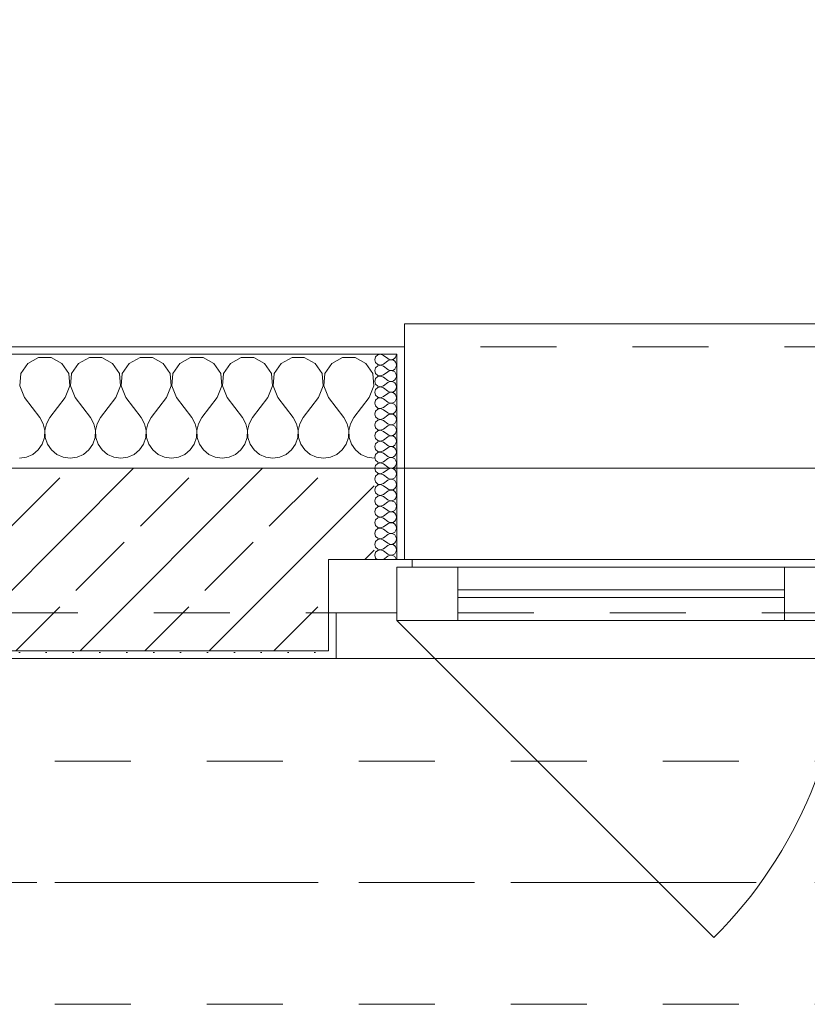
# Model space of a CAD drawing. Header units: metres. Extents: x -3.6 to 90.7, y -11.1 to 18.
# Tile 300 of 656: x 25.9 to 27, y 13 to 14.3. Entities that reach past the tile are written whole.
import ezdxf

# ---------------------------------------------------------------- set-up
doc = ezdxf.new("R2010")
doc.units = ezdxf.units.M
doc.header["$MEASUREMENT"] = 0
for name, pattern in [('Achse', [0.2, 0.1, -0.05, 0, -0.05]), ('Strichlinie doppelt', [0.546806, 0.264583, -0.105833, 0.070556, -0.105833]), ('Strichlinie eng', [0.115, 0.075, -0.04]), ('Untersicht', [0.1, 0.075, -0.025])]:
    doc.linetypes.add(name, pattern=pattern)
for name, color, linetype in [('152 - Bemaßung_ Beschriftung.Ausbau', 7, 'Continuous'), ('451 - Universal.Achsen Raster', 7, 'Continuous'), ('603 - Struktur.Bodenplatte_ Decke Roh', 7, 'Continuous'), ('604 - Struktur.Wand Aussen', 7, 'Continuous'), ('608 - Struktur.Träger', 7, 'Continuous'), ('650 - Abdeckung.Fußboden Aufbau', 7, 'Continuous'), ('Neubau_653 - Abdeckung.TB Verkofferung', 7, 'Continuous')]:
    doc.layers.add(name, color=color, linetype=linetype)
doc.styles.add('ERSTELLTER_STIL_2', font='txt')
doc.dimstyles.new('ERSTELLTER_STIL__3', dxfattribs={"dimtxt": 0.1, "dimasz": 0.0532, "dimexe": 0.18, "dimexo": 0.0625, "dimgap": 0, "dimtad": 1, "dimtih": 1, "dimtoh": 1, "dimzin": 0, "dimdsep": 46, "dimtxsty": 'ERSTELLTER_STIL_2', "dimblk": 'ARROWHEAD_2', "dimblk1": 'ARROWHEAD_2', "dimblk2": 'ARROWHEAD_2', "dimcen": 0.09, "dimse1": 1, "dimse2": 1, "dimclrd": 7, "dimclre": 7, "dimclrt": 7, "dimazin": 0, "dimtfac": 1, "dimtdec": 4, "dimtmove": 0, "dimatfit": 3, "dimfxl": 1, "dimtolj": 1, "dimtzin": 0, "dimarcsym": 0})
pattern_1 = [(0, (0, 0), (0, 0.08660254), [0, -0.05]), (0, (0.025, 0.0433), (0, 0.08660254), [0, -0.05])]
pattern_2 = [(45, (0, 0), (-0.01767767, 0.01767767), [0, -0.025])]

# ---------------------------------------------------------------- blocks, each defined once
blk = doc.blocks.new('*X21')
at = {"layer": '604 - Struktur.Wand Aussen', "color": 7, "linetype": 'Continuous', "lineweight": 5}
for p, q in [((25.9442, 13.833), (25.9352, 13.8195)), ((25.9585, 13.8407), (25.9442, 13.833)), ((25.9748, 13.8407), (25.9585, 13.8407)), ((25.9891, 13.833), (25.9748, 13.8407)), ((25.9981, 13.8195), (25.9891, 13.833)), ((26.0109, 13.833), (26.0019, 13.8195)), ((26.0252, 13.8407), (26.0109, 13.833)), ((26.0415, 13.8407), (26.0252, 13.8407)), ((26.0558, 13.833), (26.0415, 13.8407)), ((26.0648, 13.8195), (26.0558, 13.833)), ((26.0776, 13.833), (26.0686, 13.8195)), ((26.0919, 13.8407), (26.0776, 13.833)), ((26.1081, 13.8407), (26.0919, 13.8407)), ((26.1224, 13.833), (26.1081, 13.8407)), ((26.1314, 13.8195), (26.1224, 13.833)), ((26.1442, 13.833), (26.1352, 13.8195)), ((26.1585, 13.8407), (26.1442, 13.833)), ((26.1748, 13.8407), (26.1585, 13.8407)), ((26.1891, 13.833), (26.1748, 13.8407)), ((26.1981, 13.8195), (26.1891, 13.833)), ((26.2109, 13.833), (26.2019, 13.8195)), ((26.2252, 13.8407), (26.2109, 13.833)), ((26.2415, 13.8407), (26.2252, 13.8407)), ((26.2558, 13.833), (26.2415, 13.8407)), ((26.2648, 13.8195), (26.2558, 13.833)), ((26.2776, 13.833), (26.2686, 13.8195)), ((26.2919, 13.8407), (26.2776, 13.833)), ((26.3081, 13.8407), (26.2919, 13.8407)), ((26.3224, 13.833), (26.3081, 13.8407)), ((26.3314, 13.8195), (26.3224, 13.833)), ((26.3442, 13.833), (26.3352, 13.8195)), ((26.3585, 13.8407), (26.3442, 13.833)), ((26.3748, 13.8407), (26.3585, 13.8407)), ((26.3891, 13.833), (26.3748, 13.8407)), ((26.3981, 13.8195), (26.3891, 13.833)), ((25.9352, 13.8195), (25.9337, 13.8033)), ((25.9996, 13.8033), (25.9981, 13.8195)), ((26.0019, 13.8195), (26.0004, 13.8033)), ((26.0663, 13.8033), (26.0648, 13.8195)), ((26.0686, 13.8195), (26.067, 13.8033)), ((26.133, 13.8033), (26.1314, 13.8195)), ((26.1352, 13.8195), (26.1337, 13.8033)), ((26.1996, 13.8033), (26.1981, 13.8195)), ((26.2019, 13.8195), (26.2004, 13.8033)), ((26.2663, 13.8033), (26.2648, 13.8195)), ((26.2686, 13.8195), (26.267, 13.8033)), ((26.333, 13.8033), (26.3314, 13.8195)), ((26.3352, 13.8195), (26.3337, 13.8033)), ((26.3996, 13.8033), (26.3981, 13.8195)), ((25.9337, 13.8033), (25.94, 13.7883)), ((25.9933, 13.7883), (25.9996, 13.8033)), ((26.0004, 13.8033), (26.0067, 13.7883)), ((26.06, 13.7883), (26.0663, 13.8033)), ((26.067, 13.8033), (26.0733, 13.7883)), ((26.1267, 13.7883), (26.133, 13.8033)), ((26.1337, 13.8033), (26.14, 13.7883)), ((26.1933, 13.7883), (26.1996, 13.8033)), ((26.2004, 13.8033), (26.2067, 13.7883)), ((26.26, 13.7883), (26.2663, 13.8033)), ((26.267, 13.8033), (26.2733, 13.7883)), ((26.3267, 13.7883), (26.333, 13.8033)), ((26.3337, 13.8033), (26.34, 13.7883)), ((26.3933, 13.7883), (26.3996, 13.8033)), ((25.94, 13.7883), (25.96, 13.7617)), ((25.9933, 13.7883), (25.9733, 13.7617)), ((26.0067, 13.7883), (26.0267, 13.7617)), ((26.06, 13.7883), (26.04, 13.7617)), ((26.0733, 13.7883), (26.0933, 13.7617)), ((26.1267, 13.7883), (26.1067, 13.7617)), ((26.14, 13.7883), (26.16, 13.7617)), ((26.1933, 13.7883), (26.1733, 13.7617)), ((26.2067, 13.7883), (26.2267, 13.7617)), ((26.26, 13.7883), (26.24, 13.7617)), ((26.2733, 13.7883), (26.2933, 13.7617)), ((26.3267, 13.7883), (26.3067, 13.7617)), ((26.34, 13.7883), (26.36, 13.7617)), ((26.3933, 13.7883), (26.3733, 13.7617)), ((25.9645, 13.7536), (25.96, 13.7617)), ((25.9733, 13.7617), (25.9689, 13.7536)), ((26.0311, 13.7536), (26.0267, 13.7617)), ((26.04, 13.7617), (26.0355, 13.7536)), ((26.0978, 13.7536), (26.0933, 13.7617)), ((26.1067, 13.7617), (26.1022, 13.7536)), ((26.1645, 13.7536), (26.16, 13.7617)), ((26.1733, 13.7617), (26.1689, 13.7536)), ((26.2311, 13.7536), (26.2267, 13.7617)), ((26.24, 13.7617), (26.2355, 13.7536)), ((26.2978, 13.7536), (26.2933, 13.7617)), ((26.3067, 13.7617), (26.3022, 13.7536)), ((26.3645, 13.7536), (26.36, 13.7617)), ((26.3733, 13.7617), (26.3689, 13.7536)), ((25.9665, 13.7447), (25.9645, 13.7536)), ((25.9661, 13.7355), (25.9665, 13.7447)), ((25.9689, 13.7536), (25.9668, 13.7447)), ((25.9668, 13.7447), (25.9672, 13.7355)), ((26.0332, 13.7447), (26.0311, 13.7536)), ((26.0328, 13.7355), (26.0332, 13.7447)), ((26.0355, 13.7536), (26.0335, 13.7447)), ((26.0335, 13.7447), (26.0339, 13.7355)), ((26.0999, 13.7447), (26.0978, 13.7536)), ((26.0994, 13.7355), (26.0999, 13.7447)), ((26.1022, 13.7536), (26.1001, 13.7447)), ((26.1001, 13.7447), (26.1006, 13.7355)), ((26.1665, 13.7447), (26.1645, 13.7536)), ((26.1661, 13.7355), (26.1665, 13.7447)), ((26.1689, 13.7536), (26.1668, 13.7447)), ((26.1668, 13.7447), (26.1672, 13.7355)), ((26.2332, 13.7447), (26.2311, 13.7536)), ((26.2328, 13.7355), (26.2332, 13.7447)), ((26.2355, 13.7536), (26.2335, 13.7447)), ((26.2335, 13.7447), (26.2339, 13.7355)), ((26.2999, 13.7447), (26.2978, 13.7536)), ((26.2994, 13.7355), (26.2999, 13.7447)), ((26.3022, 13.7536), (26.3001, 13.7447)), ((26.3001, 13.7447), (26.3006, 13.7355)), ((26.3665, 13.7447), (26.3645, 13.7536)), ((26.3661, 13.7355), (26.3665, 13.7447)), ((26.3689, 13.7536), (26.3668, 13.7447)), ((26.3668, 13.7447), (26.3672, 13.7355)), ((25.9631, 13.7268), (25.9661, 13.7355)), ((25.9672, 13.7355), (25.9702, 13.7268)), ((26.0298, 13.7268), (26.0328, 13.7355)), ((26.0339, 13.7355), (26.0369, 13.7268)), ((26.0965, 13.7268), (26.0994, 13.7355)), ((26.1006, 13.7355), (26.1035, 13.7268)), ((26.1631, 13.7268), (26.1661, 13.7355)), ((26.1672, 13.7355), (26.1702, 13.7268)), ((26.2298, 13.7268), (26.2328, 13.7355)), ((26.2339, 13.7355), (26.2369, 13.7268)), ((26.2965, 13.7268), (26.2994, 13.7355)), ((26.3006, 13.7355), (26.3035, 13.7268)), ((26.3631, 13.7268), (26.3661, 13.7355)), ((26.3672, 13.7355), (26.3702, 13.7268)), ((25.9509, 13.7133), (25.9579, 13.7192)), ((25.9579, 13.7192), (25.9631, 13.7268)), ((25.9702, 13.7268), (25.9754, 13.7192)), ((25.9754, 13.7192), (25.9825, 13.7133)), ((26.0175, 13.7133), (26.0246, 13.7192)), ((26.0246, 13.7192), (26.0298, 13.7268)), ((26.0369, 13.7268), (26.0421, 13.7192)), ((26.0421, 13.7192), (26.0491, 13.7133)), ((26.0842, 13.7133), (26.0913, 13.7192)), ((26.0913, 13.7192), (26.0965, 13.7268)), ((26.1035, 13.7268), (26.1087, 13.7192)), ((26.1087, 13.7192), (26.1158, 13.7133)), ((26.1509, 13.7133), (26.1579, 13.7192)), ((26.1579, 13.7192), (26.1631, 13.7268)), ((26.1702, 13.7268), (26.1754, 13.7192)), ((26.1754, 13.7192), (26.1825, 13.7133)), ((26.2175, 13.7133), (26.2246, 13.7192)), ((26.2246, 13.7192), (26.2298, 13.7268)), ((26.2369, 13.7268), (26.2421, 13.7192)), ((26.2421, 13.7192), (26.2491, 13.7133)), ((26.2842, 13.7133), (26.2913, 13.7192)), ((26.2913, 13.7192), (26.2965, 13.7268)), ((26.3035, 13.7268), (26.3087, 13.7192)), ((26.3087, 13.7192), (26.3158, 13.7133)), ((26.3509, 13.7133), (26.3579, 13.7192)), ((26.3579, 13.7192), (26.3631, 13.7268)), ((26.3702, 13.7268), (26.3754, 13.7192)), ((26.3754, 13.7192), (26.3825, 13.7133)), ((25.9333, 13.7083), (25.9424, 13.7096)), ((25.9424, 13.7096), (25.9509, 13.7133)), ((25.9825, 13.7133), (25.9909, 13.7096)), ((25.9909, 13.7096), (26, 13.7083)), ((26, 13.7083), (26.0091, 13.7096)), ((26.0091, 13.7096), (26.0175, 13.7133)), ((26.0491, 13.7133), (26.0576, 13.7096)), ((26.0576, 13.7096), (26.0667, 13.7083)), ((26.0667, 13.7083), (26.0758, 13.7096)), ((26.0758, 13.7096), (26.0842, 13.7133)), ((26.1158, 13.7133), (26.1242, 13.7096)), ((26.1242, 13.7096), (26.1333, 13.7083)), ((26.1333, 13.7083), (26.1424, 13.7096)), ((26.1424, 13.7096), (26.1509, 13.7133)), ((26.1825, 13.7133), (26.1909, 13.7096)), ((26.1909, 13.7096), (26.2, 13.7083)), ((26.2, 13.7083), (26.2091, 13.7096)), ((26.2091, 13.7096), (26.2175, 13.7133)), ((26.2491, 13.7133), (26.2576, 13.7096)), ((26.2576, 13.7096), (26.2667, 13.7083)), ((26.2667, 13.7083), (26.2758, 13.7096)), ((26.2758, 13.7096), (26.2842, 13.7133)), ((26.3158, 13.7133), (26.3242, 13.7096)), ((26.3242, 13.7096), (26.3333, 13.7083)), ((26.3333, 13.7083), (26.3424, 13.7096)), ((26.3424, 13.7096), (26.3509, 13.7133)), ((26.3825, 13.7133), (26.3909, 13.7096)), ((26.3909, 13.7096), (26.4, 13.7083))]:
    blk.add_line(p, q, dxfattribs=at)
blk = doc.blocks.new('*X46')
at = {"layer": '604 - Struktur.Wand Aussen', "color": 7, "linetype": 'Continuous', "lineweight": 5}
for p, q in [((26.4085, 13.845), (26.4047, 13.8442)), ((26.4121, 13.8436), (26.4085, 13.845)), ((26.429, 13.843), (26.4293, 13.845)), ((26.4018, 13.8416), (26.4007, 13.8379)), ((26.4007, 13.8379), (26.4018, 13.8341)), ((26.4047, 13.8442), (26.4018, 13.8416)), ((26.4018, 13.8341), (26.4047, 13.8315)), ((26.4085, 13.8307), (26.4121, 13.8321)), ((26.4121, 13.8436), (26.4179, 13.8393)), ((26.4121, 13.8321), (26.4179, 13.8364)), ((26.4179, 13.8393), (26.4196, 13.8383)), ((26.4196, 13.8374), (26.4179, 13.8364)), ((26.4196, 13.8383), (26.4215, 13.8379)), ((26.4215, 13.8378), (26.4196, 13.8374)), ((26.4215, 13.8379), (26.4235, 13.838)), ((26.4235, 13.8377), (26.4215, 13.8378)), ((26.4235, 13.838), (26.4253, 13.8386)), ((26.4253, 13.8371), (26.4235, 13.8377)), ((26.4253, 13.8386), (26.427, 13.8397)), ((26.427, 13.836), (26.4253, 13.8371)), ((26.427, 13.8397), (26.4282, 13.8412)), ((26.4282, 13.8345), (26.427, 13.836)), ((26.4282, 13.8412), (26.429, 13.843)), ((26.429, 13.8327), (26.4282, 13.8345)), ((26.4293, 13.8307), (26.429, 13.8327)), ((26.4018, 13.8273), (26.4007, 13.8236)), ((26.4007, 13.8236), (26.4018, 13.8198)), ((26.4047, 13.83), (26.4018, 13.8273)), ((26.4018, 13.8198), (26.4047, 13.8172)), ((26.4047, 13.8315), (26.4085, 13.8307)), ((26.4085, 13.8307), (26.4047, 13.83)), ((26.4121, 13.8293), (26.4085, 13.8307)), ((26.4121, 13.8293), (26.4179, 13.825)), ((26.4121, 13.8179), (26.4179, 13.8221)), ((26.4179, 13.825), (26.4196, 13.824)), ((26.4196, 13.8231), (26.4179, 13.8221)), ((26.4196, 13.824), (26.4215, 13.8236)), ((26.4215, 13.8235), (26.4196, 13.8231)), ((26.4215, 13.8236), (26.4235, 13.8237)), ((26.4235, 13.8234), (26.4215, 13.8235)), ((26.4235, 13.8237), (26.4253, 13.8243)), ((26.4253, 13.8228), (26.4235, 13.8234)), ((26.4253, 13.8243), (26.427, 13.8254)), ((26.427, 13.8217), (26.4253, 13.8228)), ((26.427, 13.8254), (26.4282, 13.827)), ((26.4282, 13.8202), (26.427, 13.8217)), ((26.4282, 13.827), (26.429, 13.8288)), ((26.429, 13.8184), (26.4282, 13.8202)), ((26.429, 13.8288), (26.4293, 13.8307)), ((26.4018, 13.813), (26.4007, 13.8093)), ((26.4007, 13.8093), (26.4018, 13.8055)), ((26.4047, 13.8157), (26.4018, 13.813)), ((26.4047, 13.8172), (26.4085, 13.8165)), ((26.4085, 13.8164), (26.4047, 13.8157)), ((26.4085, 13.8165), (26.4121, 13.8179)), ((26.4121, 13.815), (26.4085, 13.8164)), ((26.4121, 13.815), (26.4179, 13.8107)), ((26.4121, 13.8036), (26.4179, 13.8079)), ((26.4179, 13.8107), (26.4196, 13.8098)), ((26.4196, 13.8088), (26.4179, 13.8079)), ((26.4196, 13.8098), (26.4215, 13.8093)), ((26.4215, 13.8093), (26.4196, 13.8088)), ((26.4215, 13.8093), (26.4235, 13.8094)), ((26.4235, 13.8092), (26.4215, 13.8093)), ((26.4235, 13.8094), (26.4253, 13.81)), ((26.4253, 13.8085), (26.4235, 13.8092)), ((26.4253, 13.81), (26.427, 13.8112)), ((26.427, 13.8074), (26.4253, 13.8085)), ((26.427, 13.8112), (26.4282, 13.8127)), ((26.4282, 13.8059), (26.427, 13.8074)), ((26.4282, 13.8127), (26.429, 13.8145)), ((26.429, 13.8041), (26.4282, 13.8059)), ((26.4293, 13.8164), (26.429, 13.8184)), ((26.429, 13.8145), (26.4293, 13.8164)), ((26.4018, 13.7988), (26.4007, 13.795)), ((26.4007, 13.795), (26.4018, 13.7912)), ((26.4018, 13.8055), (26.4047, 13.8029)), ((26.4047, 13.8014), (26.4018, 13.7988)), ((26.4047, 13.8029), (26.4085, 13.8022)), ((26.4085, 13.8021), (26.4047, 13.8014)), ((26.4085, 13.8022), (26.4121, 13.8036)), ((26.4121, 13.8007), (26.4085, 13.8021)), ((26.4121, 13.8007), (26.4179, 13.7964)), ((26.4121, 13.7893), (26.4179, 13.7936)), ((26.4179, 13.7964), (26.4196, 13.7955)), ((26.4196, 13.7945), (26.4179, 13.7936)), ((26.4196, 13.7955), (26.4215, 13.795)), ((26.4215, 13.795), (26.4196, 13.7945)), ((26.4215, 13.795), (26.4235, 13.7951)), ((26.4235, 13.7949), (26.4215, 13.795)), ((26.4235, 13.7951), (26.4253, 13.7958)), ((26.4253, 13.7942), (26.4235, 13.7949)), ((26.4253, 13.7958), (26.427, 13.7969)), ((26.427, 13.7931), (26.4253, 13.7942)), ((26.427, 13.7969), (26.4282, 13.7984)), ((26.4282, 13.7916), (26.427, 13.7931)), ((26.4282, 13.7984), (26.429, 13.8002)), ((26.4293, 13.8021), (26.429, 13.8041)), ((26.429, 13.8002), (26.4293, 13.8021)), ((26.4018, 13.7845), (26.4007, 13.7807)), ((26.4007, 13.7807), (26.4018, 13.777)), ((26.4018, 13.7912), (26.4047, 13.7886)), ((26.4047, 13.7871), (26.4018, 13.7845)), ((26.4047, 13.7886), (26.4085, 13.7879)), ((26.4085, 13.7878), (26.4047, 13.7871)), ((26.4085, 13.7879), (26.4121, 13.7893)), ((26.4121, 13.7864), (26.4085, 13.7878)), ((26.4121, 13.7864), (26.4179, 13.7821)), ((26.4179, 13.7821), (26.4196, 13.7812)), ((26.4196, 13.7802), (26.4179, 13.7793)), ((26.4196, 13.7812), (26.4215, 13.7807)), ((26.4215, 13.7807), (26.4196, 13.7802)), ((26.4215, 13.7807), (26.4235, 13.7808)), ((26.4235, 13.7806), (26.4215, 13.7807)), ((26.4235, 13.7808), (26.4253, 13.7815)), ((26.4253, 13.78), (26.4235, 13.7806)), ((26.4253, 13.7815), (26.427, 13.7826)), ((26.427, 13.7788), (26.4253, 13.78)), ((26.427, 13.7826), (26.4282, 13.7841)), ((26.429, 13.7898), (26.4282, 13.7916)), ((26.4282, 13.7841), (26.429, 13.7859)), ((26.4293, 13.7879), (26.429, 13.7898)), ((26.429, 13.7859), (26.4293, 13.7879)), ((26.4018, 13.7702), (26.4007, 13.7664)), ((26.4018, 13.777), (26.4047, 13.7743)), ((26.4047, 13.7728), (26.4018, 13.7702)), ((26.4047, 13.7743), (26.4085, 13.7736)), ((26.4085, 13.7735), (26.4047, 13.7728)), ((26.4085, 13.7736), (26.4121, 13.775)), ((26.4121, 13.7721), (26.4085, 13.7735)), ((26.4121, 13.775), (26.4179, 13.7793)), ((26.4121, 13.7721), (26.4179, 13.7679)), ((26.4179, 13.7679), (26.4196, 13.7669)), ((26.4196, 13.7669), (26.4215, 13.7665)), ((26.4235, 13.7666), (26.4253, 13.7672)), ((26.4253, 13.7672), (26.427, 13.7683)), ((26.4282, 13.7773), (26.427, 13.7788)), ((26.427, 13.7683), (26.4282, 13.7698)), ((26.429, 13.7755), (26.4282, 13.7773)), ((26.4282, 13.7698), (26.429, 13.7716)), ((26.4293, 13.7736), (26.429, 13.7755)), ((26.429, 13.7716), (26.4293, 13.7736)), ((26.4007, 13.7664), (26.4018, 13.7627)), ((26.4018, 13.7559), (26.4007, 13.7521)), ((26.4018, 13.7627), (26.4047, 13.76)), ((26.4047, 13.7585), (26.4018, 13.7559)), ((26.4047, 13.76), (26.4085, 13.7593)), ((26.4085, 13.7593), (26.4047, 13.7585)), ((26.4085, 13.7593), (26.4121, 13.7607)), ((26.4121, 13.7579), (26.4085, 13.7593)), ((26.4121, 13.7607), (26.4179, 13.765)), ((26.4121, 13.7579), (26.4179, 13.7536)), ((26.4196, 13.766), (26.4179, 13.765)), ((26.4215, 13.7664), (26.4196, 13.766)), ((26.4215, 13.7665), (26.4235, 13.7666)), ((26.4235, 13.7663), (26.4215, 13.7664)), ((26.4253, 13.7657), (26.4235, 13.7663)), ((26.427, 13.7646), (26.4253, 13.7657)), ((26.4253, 13.7529), (26.427, 13.754)), ((26.4282, 13.763), (26.427, 13.7646)), ((26.427, 13.754), (26.4282, 13.7555)), ((26.429, 13.7612), (26.4282, 13.763)), ((26.4282, 13.7555), (26.429, 13.7573)), ((26.4293, 13.7593), (26.429, 13.7612)), ((26.429, 13.7573), (26.4293, 13.7593)), ((26.4007, 13.7521), (26.4018, 13.7484)), ((26.4018, 13.7416), (26.4007, 13.7379)), ((26.4018, 13.7484), (26.4047, 13.7458)), ((26.4047, 13.7442), (26.4018, 13.7416)), ((26.4047, 13.7458), (26.4085, 13.745)), ((26.4085, 13.745), (26.4047, 13.7442)), ((26.4085, 13.745), (26.4121, 13.7464)), ((26.4121, 13.7436), (26.4085, 13.745)), ((26.4121, 13.7464), (26.4179, 13.7507)), ((26.4121, 13.7436), (26.4179, 13.7393)), ((26.4179, 13.7536), (26.4196, 13.7526)), ((26.4196, 13.7517), (26.4179, 13.7507)), ((26.4196, 13.7526), (26.4215, 13.7522)), ((26.4215, 13.7521), (26.4196, 13.7517)), ((26.4215, 13.7522), (26.4235, 13.7523)), ((26.4235, 13.752), (26.4215, 13.7521)), ((26.4235, 13.7523), (26.4253, 13.7529)), ((26.4253, 13.7514), (26.4235, 13.752)), ((26.427, 13.7503), (26.4253, 13.7514)), ((26.4282, 13.7488), (26.427, 13.7503)), ((26.427, 13.7397), (26.4282, 13.7412)), ((26.429, 13.747), (26.4282, 13.7488)), ((26.4282, 13.7412), (26.429, 13.743)), ((26.4293, 13.745), (26.429, 13.747)), ((26.429, 13.743), (26.4293, 13.745)), ((26.4007, 13.7379), (26.4018, 13.7341)), ((26.4018, 13.7341), (26.4047, 13.7315)), ((26.4047, 13.73), (26.4018, 13.7273)), ((26.4047, 13.7315), (26.4085, 13.7307)), ((26.4085, 13.7307), (26.4047, 13.73)), ((26.4085, 13.7307), (26.4121, 13.7321)), ((26.4121, 13.7293), (26.4085, 13.7307)), ((26.4121, 13.7321), (26.4179, 13.7364)), ((26.4121, 13.7293), (26.4179, 13.725)), ((26.4179, 13.7393), (26.4196, 13.7383)), ((26.4196, 13.7374), (26.4179, 13.7364)), ((26.4196, 13.7383), (26.4215, 13.7379)), ((26.4215, 13.7378), (26.4196, 13.7374)), ((26.4215, 13.7379), (26.4235, 13.738)), ((26.4235, 13.7377), (26.4215, 13.7378)), ((26.4235, 13.738), (26.4253, 13.7386)), ((26.4253, 13.7371), (26.4235, 13.7377)), ((26.4253, 13.7386), (26.427, 13.7397)), ((26.427, 13.736), (26.4253, 13.7371)), ((26.4282, 13.7345), (26.427, 13.736)), ((26.429, 13.7327), (26.4282, 13.7345)), ((26.4282, 13.727), (26.429, 13.7288)), ((26.4293, 13.7307), (26.429, 13.7327)), ((26.429, 13.7288), (26.4293, 13.7307)), ((26.4018, 13.7273), (26.4007, 13.7236)), ((26.4007, 13.7236), (26.4018, 13.7198)), ((26.4018, 13.7198), (26.4047, 13.7172)), ((26.4047, 13.7157), (26.4018, 13.713)), ((26.4047, 13.7172), (26.4085, 13.7165)), ((26.4085, 13.7164), (26.4047, 13.7157)), ((26.4085, 13.7165), (26.4121, 13.7179)), ((26.4121, 13.715), (26.4085, 13.7164)), ((26.4121, 13.7179), (26.4179, 13.7221)), ((26.4179, 13.725), (26.4196, 13.724)), ((26.4196, 13.7231), (26.4179, 13.7221)), ((26.4196, 13.724), (26.4215, 13.7236)), ((26.4215, 13.7235), (26.4196, 13.7231)), ((26.4215, 13.7236), (26.4235, 13.7237)), ((26.4235, 13.7234), (26.4215, 13.7235)), ((26.4235, 13.7237), (26.4253, 13.7243)), ((26.4253, 13.7228), (26.4235, 13.7234)), ((26.4253, 13.7243), (26.427, 13.7254)), ((26.427, 13.7217), (26.4253, 13.7228)), ((26.427, 13.7254), (26.4282, 13.727)), ((26.4282, 13.7202), (26.427, 13.7217)), ((26.429, 13.7184), (26.4282, 13.7202)), ((26.4293, 13.7164), (26.429, 13.7184)), ((26.429, 13.7145), (26.4293, 13.7164)), ((26.4018, 13.713), (26.4007, 13.7093)), ((26.4007, 13.7093), (26.4018, 13.7055)), ((26.4018, 13.7055), (26.4047, 13.7029)), ((26.4047, 13.7029), (26.4085, 13.7022)), ((26.4085, 13.7022), (26.4121, 13.7036)), ((26.4121, 13.715), (26.4179, 13.7107)), ((26.4121, 13.7036), (26.4179, 13.7079)), ((26.4179, 13.7107), (26.4196, 13.7098)), ((26.4196, 13.7088), (26.4179, 13.7079)), ((26.4196, 13.7098), (26.4215, 13.7093)), ((26.4215, 13.7093), (26.4196, 13.7088)), ((26.4215, 13.7093), (26.4235, 13.7094)), ((26.4235, 13.7092), (26.4215, 13.7093)), ((26.4235, 13.7094), (26.4253, 13.71)), ((26.4253, 13.7085), (26.4235, 13.7092)), ((26.4253, 13.71), (26.427, 13.7112)), ((26.427, 13.7074), (26.4253, 13.7085)), ((26.427, 13.7112), (26.4282, 13.7127)), ((26.4282, 13.7059), (26.427, 13.7074)), ((26.4282, 13.7127), (26.429, 13.7145)), ((26.429, 13.7041), (26.4282, 13.7059)), ((26.4293, 13.7021), (26.429, 13.7041)), ((26.4018, 13.6988), (26.4007, 13.695)), ((26.4007, 13.695), (26.4018, 13.6912)), ((26.4047, 13.7014), (26.4018, 13.6988)), ((26.4018, 13.6912), (26.4047, 13.6886)), ((26.4085, 13.7021), (26.4047, 13.7014)), ((26.4121, 13.7007), (26.4085, 13.7021)), ((26.4085, 13.6879), (26.4121, 13.6893)), ((26.4121, 13.7007), (26.4179, 13.6964)), ((26.4121, 13.6893), (26.4179, 13.6936)), ((26.4179, 13.6964), (26.4196, 13.6955)), ((26.4196, 13.6945), (26.4179, 13.6936)), ((26.4196, 13.6955), (26.4215, 13.695)), ((26.4215, 13.695), (26.4196, 13.6945)), ((26.4215, 13.695), (26.4235, 13.6951)), ((26.4235, 13.6949), (26.4215, 13.695)), ((26.4235, 13.6951), (26.4253, 13.6958)), ((26.4253, 13.6942), (26.4235, 13.6949)), ((26.4253, 13.6958), (26.427, 13.6969)), ((26.427, 13.6931), (26.4253, 13.6942)), ((26.427, 13.6969), (26.4282, 13.6984)), ((26.4282, 13.6916), (26.427, 13.6931)), ((26.4282, 13.6984), (26.429, 13.7002)), ((26.429, 13.6898), (26.4282, 13.6916)), ((26.429, 13.7002), (26.4293, 13.7021)), ((26.4293, 13.6879), (26.429, 13.6898)), ((26.4018, 13.6845), (26.4007, 13.6807)), ((26.4007, 13.6807), (26.4018, 13.677)), ((26.4047, 13.6871), (26.4018, 13.6845)), ((26.4018, 13.677), (26.4047, 13.6743)), ((26.4047, 13.6886), (26.4085, 13.6879)), ((26.4085, 13.6878), (26.4047, 13.6871)), ((26.4121, 13.6864), (26.4085, 13.6878)), ((26.4121, 13.6864), (26.4179, 13.6821)), ((26.4121, 13.675), (26.4179, 13.6793)), ((26.4179, 13.6821), (26.4196, 13.6812)), ((26.4196, 13.6802), (26.4179, 13.6793)), ((26.4196, 13.6812), (26.4215, 13.6807)), ((26.4215, 13.6807), (26.4196, 13.6802)), ((26.4215, 13.6807), (26.4235, 13.6808)), ((26.4235, 13.6806), (26.4215, 13.6807)), ((26.4235, 13.6808), (26.4253, 13.6815)), ((26.4253, 13.68), (26.4235, 13.6806)), ((26.4253, 13.6815), (26.427, 13.6826)), ((26.427, 13.6788), (26.4253, 13.68)), ((26.427, 13.6826), (26.4282, 13.6841)), ((26.4282, 13.6773), (26.427, 13.6788)), ((26.4282, 13.6841), (26.429, 13.6859)), ((26.429, 13.6755), (26.4282, 13.6773)), ((26.429, 13.6859), (26.4293, 13.6879)), ((26.4018, 13.6702), (26.4007, 13.6664)), ((26.4007, 13.6664), (26.4018, 13.6627)), ((26.4047, 13.6728), (26.4018, 13.6702)), ((26.4047, 13.6743), (26.4085, 13.6736)), ((26.4085, 13.6735), (26.4047, 13.6728)), ((26.4085, 13.6736), (26.4121, 13.675)), ((26.4121, 13.6721), (26.4085, 13.6735)), ((26.4121, 13.6721), (26.4179, 13.6679)), ((26.4121, 13.6607), (26.4179, 13.665)), ((26.4179, 13.6679), (26.4196, 13.6669)), ((26.4196, 13.666), (26.4179, 13.665)), ((26.4196, 13.6669), (26.4215, 13.6665)), ((26.4215, 13.6664), (26.4196, 13.666)), ((26.4215, 13.6665), (26.4235, 13.6666)), ((26.4235, 13.6663), (26.4215, 13.6664)), ((26.4235, 13.6666), (26.4253, 13.6672)), ((26.4253, 13.6657), (26.4235, 13.6663)), ((26.4253, 13.6672), (26.427, 13.6683)), ((26.427, 13.6646), (26.4253, 13.6657)), ((26.427, 13.6683), (26.4282, 13.6698)), ((26.4282, 13.663), (26.427, 13.6646)), ((26.4282, 13.6698), (26.429, 13.6716)), ((26.4293, 13.6736), (26.429, 13.6755)), ((26.429, 13.6716), (26.4293, 13.6736)), ((26.4018, 13.6559), (26.4007, 13.6521)), ((26.4007, 13.6521), (26.4018, 13.6484)), ((26.4018, 13.6627), (26.4047, 13.66)), ((26.4047, 13.6585), (26.4018, 13.6559)), ((26.4047, 13.66), (26.4085, 13.6593)), ((26.4085, 13.6593), (26.4047, 13.6585)), ((26.4085, 13.6593), (26.4121, 13.6607)), ((26.4121, 13.6579), (26.4085, 13.6593)), ((26.4121, 13.6579), (26.4179, 13.6536)), ((26.4121, 13.6464), (26.4179, 13.6507)), ((26.4179, 13.6536), (26.4196, 13.6526)), ((26.4196, 13.6517), (26.4179, 13.6507)), ((26.4196, 13.6526), (26.4215, 13.6522)), ((26.4215, 13.6521), (26.4196, 13.6517)), ((26.4215, 13.6522), (26.4235, 13.6523)), ((26.4235, 13.652), (26.4215, 13.6521)), ((26.4235, 13.6523), (26.4253, 13.6529)), ((26.4253, 13.6514), (26.4235, 13.652)), ((26.4253, 13.6529), (26.427, 13.654)), ((26.427, 13.6503), (26.4253, 13.6514)), ((26.427, 13.654), (26.4282, 13.6555)), ((26.429, 13.6612), (26.4282, 13.663)), ((26.4282, 13.6555), (26.429, 13.6573)), ((26.4293, 13.6593), (26.429, 13.6612)), ((26.429, 13.6573), (26.4293, 13.6593)), ((26.4018, 13.6416), (26.4007, 13.6379)), ((26.4007, 13.6379), (26.4018, 13.6341)), ((26.4018, 13.6484), (26.4047, 13.6458)), ((26.4047, 13.6442), (26.4018, 13.6416)), ((26.4047, 13.6458), (26.4085, 13.645)), ((26.4085, 13.645), (26.4047, 13.6442)), ((26.4085, 13.645), (26.4121, 13.6464)), ((26.4121, 13.6436), (26.4085, 13.645)), ((26.4121, 13.6436), (26.4179, 13.6393)), ((26.4179, 13.6393), (26.4196, 13.6383)), ((26.4196, 13.6383), (26.4215, 13.6379)), ((26.4215, 13.6378), (26.4196, 13.6374)), ((26.4215, 13.6379), (26.4235, 13.638)), ((26.4235, 13.6377), (26.4215, 13.6378)), ((26.4235, 13.638), (26.4253, 13.6386)), ((26.4253, 13.6371), (26.4235, 13.6377)), ((26.4253, 13.6386), (26.427, 13.6397)), ((26.4282, 13.6488), (26.427, 13.6503)), ((26.427, 13.6397), (26.4282, 13.6412)), ((26.429, 13.647), (26.4282, 13.6488)), ((26.4282, 13.6412), (26.429, 13.643)), ((26.4293, 13.645), (26.429, 13.647)), ((26.429, 13.643), (26.4293, 13.645)), ((26.4018, 13.6273), (26.4007, 13.6236)), ((26.4018, 13.6341), (26.4047, 13.6315)), ((26.4047, 13.63), (26.4018, 13.6273)), ((26.4047, 13.6315), (26.4085, 13.6307)), ((26.4085, 13.6307), (26.4047, 13.63)), ((26.4085, 13.6307), (26.4121, 13.6321)), ((26.4121, 13.6293), (26.4085, 13.6307)), ((26.4121, 13.6321), (26.4179, 13.6364)), ((26.4121, 13.6293), (26.4179, 13.625)), ((26.4196, 13.6374), (26.4179, 13.6364)), ((26.4179, 13.625), (26.4196, 13.624)), ((26.427, 13.636), (26.4253, 13.6371)), ((26.4253, 13.6243), (26.427, 13.6254)), ((26.4282, 13.6345), (26.427, 13.636)), ((26.427, 13.6254), (26.4282, 13.627)), ((26.429, 13.6327), (26.4282, 13.6345)), ((26.4282, 13.627), (26.429, 13.6288)), ((26.4293, 13.6307), (26.429, 13.6327)), ((26.429, 13.6288), (26.4293, 13.6307)), ((26.4007, 13.6236), (26.4018, 13.6198)), ((26.4018, 13.613), (26.4007, 13.6093)), ((26.4018, 13.6198), (26.4047, 13.6172)), ((26.4047, 13.6157), (26.4018, 13.613)), ((26.4047, 13.6172), (26.4085, 13.6165)), ((26.4085, 13.6164), (26.4047, 13.6157)), ((26.4085, 13.6165), (26.4121, 13.6179)), ((26.4121, 13.615), (26.4085, 13.6164)), ((26.4121, 13.6179), (26.4179, 13.6221)), ((26.4121, 13.615), (26.4179, 13.6107)), ((26.4196, 13.6231), (26.4179, 13.6221)), ((26.4196, 13.624), (26.4215, 13.6236)), ((26.4215, 13.6235), (26.4196, 13.6231)), ((26.4215, 13.6236), (26.4235, 13.6237)), ((26.4235, 13.6234), (26.4215, 13.6235)), ((26.4235, 13.6237), (26.4253, 13.6243)), ((26.4253, 13.6228), (26.4235, 13.6234)), ((26.427, 13.6217), (26.4253, 13.6228)), ((26.4282, 13.6202), (26.427, 13.6217)), ((26.427, 13.6112), (26.4282, 13.6127)), ((26.429, 13.6184), (26.4282, 13.6202)), ((26.4282, 13.6127), (26.429, 13.6145)), ((26.4293, 13.6164), (26.429, 13.6184)), ((26.429, 13.6145), (26.4293, 13.6164)), ((26.4007, 13.6093), (26.4018, 13.6055)), ((26.4018, 13.5988), (26.4007, 13.595)), ((26.4018, 13.6055), (26.4047, 13.6029)), ((26.4047, 13.6014), (26.4018, 13.5988)), ((26.4047, 13.6029), (26.4085, 13.6022)), ((26.4085, 13.6021), (26.4047, 13.6014)), ((26.4085, 13.6022), (26.4121, 13.6036)), ((26.4121, 13.6007), (26.4085, 13.6021)), ((26.4121, 13.6036), (26.4179, 13.6079)), ((26.4121, 13.6007), (26.4179, 13.5964)), ((26.4179, 13.6107), (26.4196, 13.6098)), ((26.4196, 13.6088), (26.4179, 13.6079)), ((26.4196, 13.6098), (26.4215, 13.6093)), ((26.4215, 13.6093), (26.4196, 13.6088)), ((26.4215, 13.6093), (26.4235, 13.6094)), ((26.4235, 13.6092), (26.4215, 13.6093)), ((26.4235, 13.6094), (26.4253, 13.61)), ((26.4253, 13.6085), (26.4235, 13.6092)), ((26.4253, 13.61), (26.427, 13.6112)), ((26.427, 13.6074), (26.4253, 13.6085)), ((26.4282, 13.6059), (26.427, 13.6074)), ((26.429, 13.6041), (26.4282, 13.6059)), ((26.4282, 13.5984), (26.429, 13.6002)), ((26.4293, 13.6021), (26.429, 13.6041)), ((26.429, 13.6002), (26.4293, 13.6021)), ((26.4007, 13.595), (26.4018, 13.5912)), ((26.4018, 13.5912), (26.4047, 13.5886)), ((26.4047, 13.5871), (26.4018, 13.5845)), ((26.4047, 13.5886), (26.4085, 13.5879)), ((26.4085, 13.5878), (26.4047, 13.5871)), ((26.4085, 13.5879), (26.4121, 13.5893)), ((26.4121, 13.5864), (26.4085, 13.5878)), ((26.4121, 13.5893), (26.4179, 13.5936)), ((26.4121, 13.5864), (26.4179, 13.5821)), ((26.4179, 13.5964), (26.4196, 13.5955)), ((26.4196, 13.5945), (26.4179, 13.5936)), ((26.4196, 13.5955), (26.4215, 13.595)), ((26.4215, 13.595), (26.4196, 13.5945)), ((26.4215, 13.595), (26.4235, 13.5951)), ((26.4235, 13.5949), (26.4215, 13.595)), ((26.4235, 13.5951), (26.4253, 13.5958)), ((26.4253, 13.5942), (26.4235, 13.5949)), ((26.4253, 13.5958), (26.427, 13.5969)), ((26.427, 13.5931), (26.4253, 13.5942)), ((26.427, 13.5969), (26.4282, 13.5984)), ((26.4282, 13.5916), (26.427, 13.5931)), ((26.429, 13.5898), (26.4282, 13.5916)), ((26.4282, 13.5841), (26.429, 13.5859)), ((26.4293, 13.5879), (26.429, 13.5898)), ((26.429, 13.5859), (26.4293, 13.5879)), ((26.4018, 13.5845), (26.4007, 13.5807)), ((26.4007, 13.5807), (26.4018, 13.577)), ((26.4018, 13.577), (26.4039, 13.575)), ((26.4121, 13.575), (26.4179, 13.5793)), ((26.4179, 13.5821), (26.4196, 13.5812)), ((26.4196, 13.5802), (26.4179, 13.5793)), ((26.4196, 13.5812), (26.4215, 13.5807)), ((26.4215, 13.5807), (26.4196, 13.5802)), ((26.4215, 13.5807), (26.4235, 13.5808)), ((26.4235, 13.5806), (26.4215, 13.5807)), ((26.4235, 13.5808), (26.4253, 13.5815)), ((26.4253, 13.58), (26.4235, 13.5806)), ((26.4253, 13.5815), (26.427, 13.5826)), ((26.427, 13.5788), (26.4253, 13.58)), ((26.427, 13.5826), (26.4282, 13.5841)), ((26.4282, 13.5773), (26.427, 13.5788)), ((26.429, 13.5755), (26.4282, 13.5773)), ((26.4291, 13.575), (26.429, 13.5755))]:
    blk.add_line(p, q, dxfattribs=at)
blk = doc.blocks.new('*D226')
at = {"layer": '152 - Bemaßung_ Beschriftung.Ausbau', "color": 7, "linetype": 'Continuous', "lineweight": 5}
for p, q in [((25.14, 14.8025), (25.14, 14.9075)), ((26.34, 14.8025), (26.34, 14.9075)), ((25.1602, 14.89), (25.1198, 14.82)), ((26.3602, 14.89), (26.3198, 14.82)), ((25.14, 14.855), (26.34, 14.855))]:
    blk.add_line(p, q, dxfattribs=at)
at = {"layer": '152 - Bemaßung_ Beschriftung.Ausbau', "color": 7, "lineweight": 5, "insert": (25.607, 14.875), "char_height": 0.1, "attachment_point": 7, "style": 'ERSTELLTER_STIL_2'}
blk.add_mtext('\\A1;{\\pql;\\fArial|b0|i0|c0|p38;1,20}', dxfattribs=at)
blk = doc.blocks.new('ARROWHEAD_2')
at = {"color": 0, "linetype": 'Continuous', "lineweight": 0}
for p, q in [((-0.378, -0.655), (0.378, 0.655)), ((0, 0), (-1, 0))]:
    blk.add_line(p, q, dxfattribs=at)
blk = doc.blocks.new('*D227')
at = {"layer": '152 - Bemaßung_ Beschriftung.Ausbau', "color": 7, "linetype": 'Continuous', "lineweight": 5}
for p, q in [((26.34, 14.8025), (26.34, 14.9075)), ((28.74, 14.8025), (28.74, 14.9075)), ((26.3602, 14.89), (26.3198, 14.82)), ((28.7602, 14.89), (28.7198, 14.82)), ((26.34, 14.855), (28.74, 14.855))]:
    blk.add_line(p, q, dxfattribs=at)
at = {"layer": '152 - Bemaßung_ Beschriftung.Ausbau', "color": 7, "lineweight": 5, "char_height": 0.1, "attachment_point": 7, "style": 'ERSTELLTER_STIL_2'}
for s, insert in [('\\A1;{\\pql;\\fArial|b0|i0|c0|p38;2,40}', (27.407, 14.875)), ('\\A1;{\\pql;\\fArial|b0|i0|c0|p38;2,01}', (27.407, 14.735))]:
    blk.add_mtext(s, dxfattribs=dict(at, insert=insert))
blk = doc.blocks.new('*D264')
at = {"layer": '152 - Bemaßung_ Beschriftung.Ausbau', "color": 7, "linetype": 'Continuous', "lineweight": 5}
for p, q in [((25.8, 15.3025), (25.8, 15.4075)), ((29.25, 15.3025), (29.25, 15.4075)), ((25.8202, 15.39), (25.7798, 15.32)), ((29.2702, 15.39), (29.2298, 15.32)), ((25.8, 15.355), (29.25, 15.355))]:
    blk.add_line(p, q, dxfattribs=at)
at = {"layer": '152 - Bemaßung_ Beschriftung.Ausbau', "color": 7, "lineweight": 5, "char_height": 0.1, "attachment_point": 7, "style": 'ERSTELLTER_STIL_2'}
for s, insert in [('\\A1;{\\pql;\\fArial|b0|i0|c0|p38;3,45}', (27.3161, 15.375)), ('\\A1;{\\pql;\\fArial|b0|i0|c0|p38;15}', (29.078, 15.375))]:
    blk.add_mtext(s, dxfattribs=dict(at, insert=insert))
blk = doc.blocks.new('*D303')
at = {"layer": '152 - Bemaßung_ Beschriftung.Ausbau', "color": 7, "linetype": 'Continuous', "lineweight": 5}
for p, q in [((25.88, 15.8025), (25.88, 15.9075)), ((29.18, 15.8025), (29.18, 15.9075)), ((25.9002, 15.89), (25.8598, 15.82)), ((29.2002, 15.89), (29.1598, 15.82)), ((25.88, 15.855), (29.18, 15.855))]:
    blk.add_line(p, q, dxfattribs=at)
at = {"layer": '152 - Bemaßung_ Beschriftung.Ausbau', "color": 7, "lineweight": 5, "insert": (27.397, 15.875), "char_height": 0.1, "attachment_point": 7, "style": 'ERSTELLTER_STIL_2'}
blk.add_mtext('\\A1;{\\pql;\\fArial|b0|i0|c0|p38;3,30}', dxfattribs=at)

msp = doc.modelspace()

# ---------------------------------------------------------------- hatches: boundary and pattern name
at = {"layer": '604 - Struktur.Wand Aussen', "linetype": 'Continuous', "lineweight": 0, "true_color": 0x000000}
h = msp.add_hatch(dxfattribs=at)
h.set_pattern_fill('Verputz_0001', color=18, style=0, pattern_type=2)
h.set_pattern_definition(pattern_1)
h.paths.add_polyline_path([(25.05, 13.855), (25.05, 13.845), (26.43, 13.845), (26.43, 13.855)])
h = msp.add_hatch(dxfattribs=at)
h.set_pattern_fill('Verputz_0001', color=18, style=0, pattern_type=2)
h.set_pattern_definition(pattern_1)
h.paths.add_polyline_path([(26.43, 13.855), (26.43, 13.575), (26.44, 13.575), (26.44, 13.855)])
h = msp.add_hatch(dxfattribs=at)
h.set_pattern_fill('Beton__Stahlbeton_0001', color=18, style=0, pattern_type=2)
h.set_pattern_definition([(45, (0, 0), (-0.0848528, 0.0848528), []), (45, (-0.04243, 0.04243), (-0.0848528, 0.0848528), [0.09, -0.03])])
h.paths.add_polyline_path([(25.08, 13.695), (25.08, 13.575), (25.14, 13.575), (25.14, 13.505), (25.14, 13.455), (26.34, 13.455), (26.34, 13.505), (26.34, 13.575), (26.4, 13.575), (26.4, 13.695)])
h = msp.add_hatch(dxfattribs=at)
h.set_pattern_fill('Gips_0001', color=18, style=0, pattern_type=2)
h.set_pattern_definition(pattern_2)
h.paths.add_polyline_path([(26.34, 13.445), (26.35, 13.445), (26.35, 13.505), (26.34, 13.505)])
h = msp.add_hatch(dxfattribs=at)
h.set_pattern_fill('Gips_0001', color=18, style=0, pattern_type=2)
h.set_pattern_definition(pattern_2)
h.paths.add_polyline_path([(25.89, 13.455), (25.89, 13.445), (26.34, 13.445), (26.34, 13.455)])

# ---------------------------------------------------------------- linework, layer by layer
at = {"layer": '451 - Universal.Achsen Raster', "color": 160, "linetype": 'Strichlinie doppelt', "lineweight": 9, "true_color": 0x3232ff}
msp.add_line((64.935, 13.15), (-3.175, 13.15), dxfattribs=at)
at = {"layer": '603 - Struktur.Bodenplatte_ Decke Roh', "color": 7, "linetype": 'Continuous', "lineweight": 18, "flags": 128}
msp.add_lwpolyline([(47.48, 13.695), (14.78, 13.695), (14.78, 13.455), (14.78, 13), (14.84, 13), (14.84, 8.585), (13.03, 8.585), (13.03, 8.725), (11.41, 8.725), (11.41, 13), (11.48, 13), (11.48, 13.455), (11.48, 13.695), (-0.015, 13.695), (-0.015, 0.005), (62.275, 0.005)], dxfattribs=at)
at = {"layer": '604 - Struktur.Wand Aussen', "color": 7, "linetype": 'Continuous', "lineweight": 9}
for p, q in [((28.64, 13.885), (26.44, 13.885)), ((26.44, 13.885), (26.44, 13.855)), ((26.43, 13.495), (26.8472, 13.0778)), ((28.73, 13.445), (26.35, 13.445))]:
    msp.add_line(p, q, dxfattribs=at)
at = {"layer": '604 - Struktur.Wand Aussen', "color": 7, "linetype": 'Continuous', "lineweight": 5}
for p, q in [((26.4, 13.845), (25.08, 13.845)), ((26.4, 13.845), (26.43, 13.845)), ((26.43, 13.855), (26.44, 13.855)), ((26.43, 13.575), (26.43, 13.845)), ((26.43, 13.845), (26.43, 13.575)), ((26.44, 13.855), (26.44, 13.845)), ((26.44, 13.855), (26.44, 13.845)), ((26.44, 13.845), (26.44, 13.705)), ((26.44, 13.845), (26.44, 13.705)), ((26.44, 13.705), (26.44, 13.695)), ((26.44, 13.705), (26.44, 13.695)), ((26.44, 13.695), (26.44, 13.575)), ((26.44, 13.695), (26.44, 13.575)), ((26.4, 13.575), (26.43, 13.575)), ((26.4, 13.575), (26.43, 13.575)), ((26.4, 13.575), (26.43, 13.575)), ((26.43, 13.575), (26.44, 13.575)), ((26.43, 13.575), (26.44, 13.575)), ((26.43, 13.575), (26.44, 13.575)), ((26.34, 13.505), (26.35, 13.505)), ((26.34, 13.505), (26.35, 13.505)), ((26.34, 13.505), (26.35, 13.505)), ((26.35, 13.505), (26.35, 13.455)), ((26.35, 13.505), (26.35, 13.455)), ((26.34, 13.445), (26.35, 13.445)), ((26.35, 13.455), (26.35, 13.445)), ((26.35, 13.455), (26.35, 13.445))]:
    msp.add_line(p, q, dxfattribs=at)
at = {"layer": '604 - Struktur.Wand Aussen', "color": 7, "linetype": 'Strichlinie eng', "lineweight": 9}
for p, q in [((28.64, 13.855), (26.44, 13.855)), ((28.73, 13.445), (26.35, 13.445))]:
    msp.add_line(p, q, dxfattribs=at)
at = {"layer": '604 - Struktur.Wand Aussen', "color": 7, "linetype": 'Continuous', "lineweight": 13}
for p, q in [((26.4, 13.695), (25.08, 13.695)), ((26.4, 13.575), (26.34, 13.575)), ((26.34, 13.575), (26.34, 13.505)), ((26.34, 13.575), (26.45, 13.575)), ((26.34, 13.575), (26.34, 13.505)), ((26.34, 13.575), (26.34, 13.505)), ((26.4, 13.575), (26.34, 13.575)), ((26.4, 13.575), (26.34, 13.575)), ((26.45, 13.575), (27, 13.575)), ((26.45, 13.575), (26.45, 13.565)), ((26.45, 13.565), (26.43, 13.565)), ((26.43, 13.565), (26.43, 13.505)), ((26.43, 13.495), (26.43, 13.565)), ((26.43, 13.565), (26.51, 13.565)), ((26.51, 13.565), (26.94, 13.565)), ((26.51, 13.565), (26.51, 13.495)), ((26.94, 13.495), (26.94, 13.565)), ((26.94, 13.565), (27.02, 13.565)), ((26.51, 13.535), (26.94, 13.535)), ((26.94, 13.525), (26.51, 13.525)), ((26.34, 13.455), (26.34, 13.505)), ((26.43, 13.505), (26.34, 13.505)), ((26.51, 13.495), (26.43, 13.495)), ((26.94, 13.495), (26.51, 13.495)), ((27.02, 13.495), (26.94, 13.495)), ((25.14, 13.455), (26.34, 13.455))]:
    msp.add_line(p, q, dxfattribs=at)
at = {"layer": '604 - Struktur.Wand Aussen', "color": 7, "linetype": 'Continuous', "lineweight": 5, "flags": 128}
for points in [[(26.43, 13.855), (25.05, 13.855)], [(25.89, 13.445), (26.34, 13.445)]]:
    msp.add_lwpolyline(points, dxfattribs=at)
at = {"layer": '604 - Struktur.Wand Aussen', "color": 7, "linetype": 'Continuous', "lineweight": 9}
msp.add_arc((26.43, 13.495), 0.59, 315, 0, dxfattribs=at)
msp.add_point((26.35, 13.445), dxfattribs=at)
at = {"layer": '608 - Struktur.Träger', "color": 7, "linetype": 'Untersicht', "lineweight": 13}
for p, q in [((14.78, 13.31), (47.48, 13.31)), ((14.78, 12.99), (47.48, 12.99))]:
    msp.add_line(p, q, dxfattribs=at)
at = {"layer": '608 - Struktur.Träger', "color": 7, "linetype": 'Achse', "lineweight": 9}
msp.add_line((14.78, 13.15), (47.48, 13.15), dxfattribs=at)
at = {"layer": '650 - Abdeckung.Fußboden Aufbau', "color": 7, "linetype": 'Continuous', "lineweight": 13, "flags": 128}
msp.add_lwpolyline([(29.25, 8.22), (29.25, 8.51), (29.25, 12.99), (29.17, 12.99), (29.17, 13.445), (25.89, 13.445), (25.89, 12.99), (25.8, 12.99), (25.8, 8.51)], dxfattribs=at)
at = {"layer": 'Neubau_653 - Abdeckung.TB Verkofferung', "color": 1, "linetype": 'Untersicht', "lineweight": 9}
msp.add_line((15.11, 13.505), (47.24, 13.505), dxfattribs=at)

# ---------------------------------------------------------------- block references
at = {"layer": '604 - Struktur.Wand Aussen', "color": 7, "lineweight": 18}
for name in ['*X46', '*X21']:
    msp.add_blockref(name, (0, 0), dxfattribs=at)

# ---------------------------------------------------------------- dimensions: what is measured, and where the dimension line sits
at = {"layer": '152 - Bemaßung_ Beschriftung.Ausbau', "color": 7, "linetype": 'Continuous', "lineweight": 5}
for base, p1, p2, picture, middle in [((29.18, 15.855), (25.88, 13), (29.18, 13), '*D303', (27.5268, 15.925)), ((29.25, 15.355), (25.8, 10.75), (29.25, 10.61), '*D264', (27.4459, 15.425)), ((26.34, 14.855), (25.14, 13.575), (26.34, 13.575), '*D226', (25.7369, 14.925)), ((28.74, 14.855), (26.34, 13.575), (28.74, 13.575), '*D227', (27.5369, 14.925))]:
    dim = msp.add_linear_dim(base=base, p1=p1, p2=p2, dimstyle='ERSTELLTER_STIL__3', dxfattribs=at)
    dim.commit()
    dim.dimension.update_dxf_attribs({"geometry": picture, "text_midpoint": middle, "dimtype": 160})

doc.saveas('drawing.dxf')
